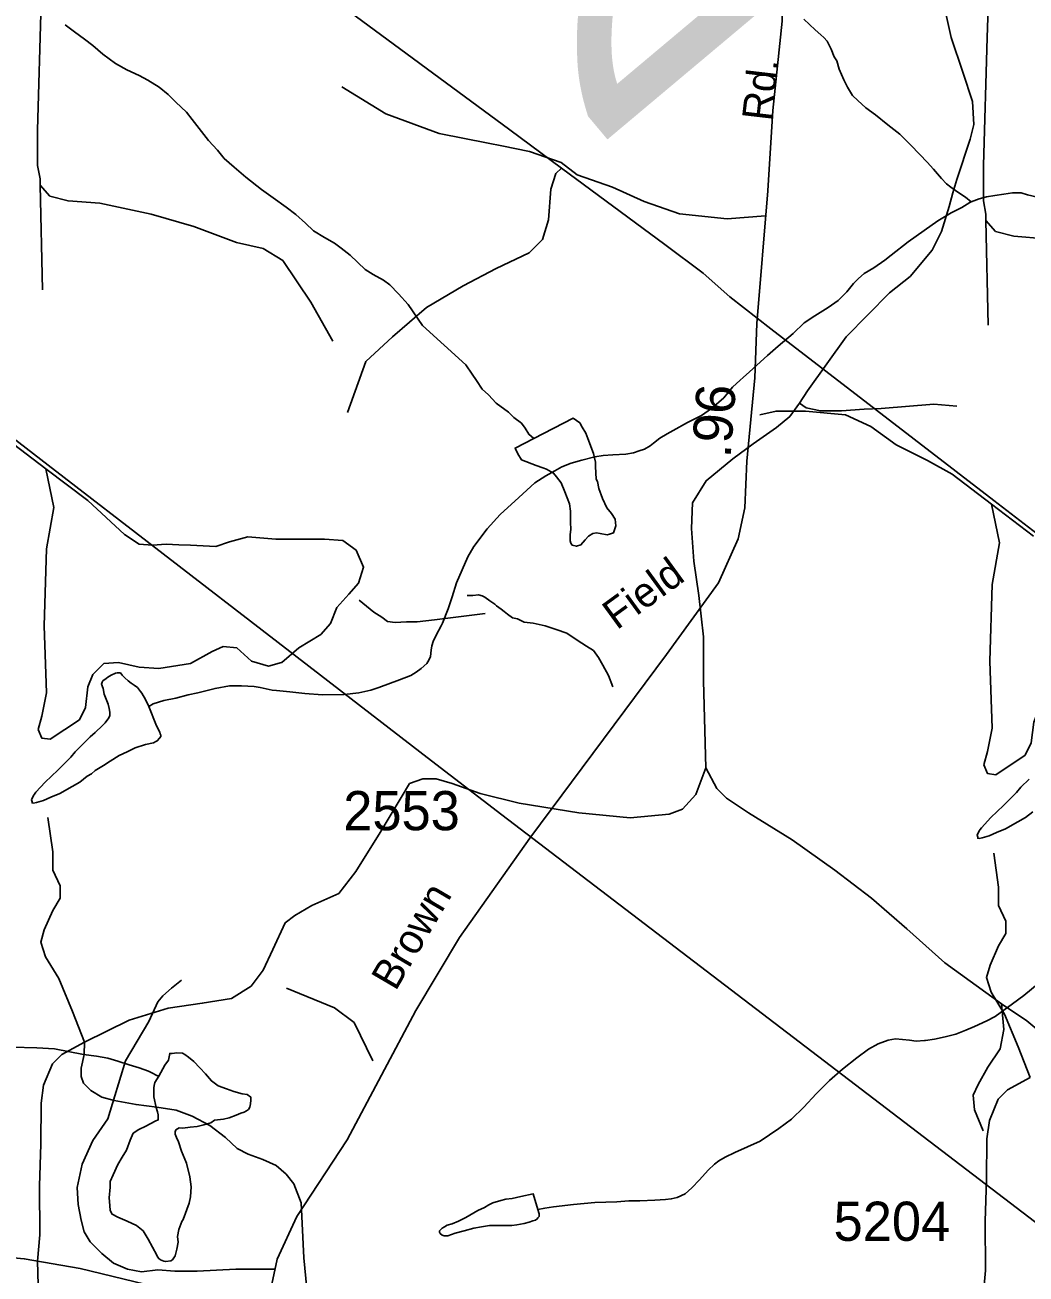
# Model space of a CAD drawing. Extents: x 2169602 to 2449496, y 721995 to 810662.
# Drawn here: x 2389712 to 2392905, y 775720 to 779703 of the extents above; entities that cross this region are included whole.
import ezdxf

# ---------------------------------------------------------------- set-up
doc = ezdxf.new("R2010")
doc.units = 0
doc.layers.add('Default', color=7, linetype='Continuous')

msp = doc.modelspace()

# ---------------------------------------------------------------- linework, layer by layer
at = {"layer": 'Default'}
for p, q in [((2389960.8, 780328.1), (2391259.1, 779367.9)), ((2391259.1, 779367.9), (2391423.8, 779246.1)), ((2389760.7, 779192.3), (2389768.5, 778857.8)), ((2392776.5, 779079.5), (2392784.3, 778745)), ((2392427.8, 778474.6), (2392091.1, 778734.2)), ((2389786.5, 778298.8), (2389412, 778587.5)), ((2392802.3, 778186), (2392427.8, 778474.6)), ((2390519.8, 777733.6), (2389786.5, 778298.8)), ((2393535.6, 777620.8), (2392802.3, 778186)), ((2391008.7, 777356.7), (2390519.8, 777733.6))]:
    msp.add_line(p, q, dxfattribs=at)
for points in [[(2392738.8, 779385.8), (2392733.9, 779458.7), (2392702.8, 779552.1), (2392665.9, 779662.9), (2392646.5, 779748.5), (2392632.9, 779857.4), (2392625.1, 779929.4), (2392613.4, 779976.1), (2392570.7, 780063.6), (2392465.7, 780236.7), (2392429.7, 780327.1), (2392408.4, 780387.4), (2392394.8, 780443.8), (2392390.9, 780508), (2392402.5, 780690.8), (2392402.5, 780807.5), (2392372.4, 780969.9), (2392343.2, 781043.8), (2392331.6, 781100.2)], [(2389933.9, 780687.9), (2389877.3, 780623.8), (2389815.1, 780538.2), (2389787.9, 780503.2), (2389784, 780440.9), (2389776.3, 780125.9), (2389764.6, 779775.8), (2389752.9, 779367.4), (2389752.9, 779254.6), (2389760.7, 779211.8), (2389760.7, 779192.3)], [(2392949.7, 780575), (2392893.2, 780510.9), (2392831, 780425.4), (2392803.7, 780390.3), (2392799.9, 780328.1), (2392792.1, 780013), (2392780.4, 779663), (2392768.8, 779254.5), (2392768.8, 779141.7), (2392776.5, 779098.9), (2392776.5, 779079.5)], [(2392124.9, 780252.7), (2392111.3, 780150.1), (2392111.3, 780060.1), (2392123.8, 779947), (2392130.1, 779859), (2392127, 779714.5), (2392097.7, 779429.7), (2392080.9, 779174.2), (2392046.4, 778751.2), (2392040.1, 778577.3), (2392014, 778311.4), (2392007.7, 778162.7), (2391986.8, 778064.2), (2391924, 777923.9), (2391758.6, 777695.7), (2391322.3, 777109.3), (2391098.4, 776793), (2390959.2, 776560.6), (2390739.5, 776148), (2390579.4, 775903), (2390516.6, 775766.9), (2390499.8, 775687.3), (2390514, 775634.9)], [(2392196.7, 779721.2), (2392232.5, 779687.3), (2392250.8, 779671.2), (2392260.4, 779663.2), (2392270.9, 779651.5), (2392283, 779625.4), (2392293, 779601.5), (2392301, 779587.8), (2392309, 779561.8), (2392323.4, 779527.6), (2392335.5, 779503.9), (2392351.7, 779477.9), (2392368.1, 779462), (2392393.9, 779438.2), (2392424.3, 779416.6), (2392464.4, 779384.6), (2392502.4, 779354.9), (2392536.6, 779320.9), (2392566.6, 779289.2), (2392589.1, 779265.5), (2392609.2, 779243.4), (2392635.3, 779213.6), (2392651.5, 779195.7), (2392665, 779185.9), (2392687.5, 779169.9), (2392711.5, 779154.1), (2392729.4, 779138.5)], [(2391335.6, 778383.7), (2391319.6, 778397.8), (2391307.3, 778417.5), (2391295.4, 778433.5), (2391271.2, 778451.4), (2391254.8, 778467.6), (2391215, 778497.2), (2391191, 778523.1), (2391170.9, 778541.2), (2391152.7, 778569.1), (2391138.5, 778589.1), (2391118.4, 778618.9), (2390980, 778744.1), (2390933.9, 778811.9), (2390903.3, 778845.7), (2390875.8, 778873.8), (2390855.3, 778889.5), (2390823.1, 778907.3), (2390797.3, 778923.4), (2390749.3, 778969.2), (2390721, 778990.9), (2390699.1, 779006.8), (2390667.1, 779024.6), (2390632.8, 779046.4), (2390606.8, 779070.3), (2390576.7, 779098.4), (2390544.9, 779122.2), (2390504.3, 779151.9), (2390466.5, 779177.9), (2390416.3, 779217.6), (2390379.8, 779249.4), (2390348, 779277.3), (2390325.9, 779303), (2390297.6, 779334.8), (2390267.9, 779373), (2390245.3, 779400.8), (2390227.3, 779424.6), (2390193.4, 779456.5), (2390168.8, 779480.5), (2390140.9, 779504.2), (2390104.6, 779526.3), (2390076.7, 779541.9), (2390036.8, 779559.7), (2390000.9, 779579.7), (2389960.9, 779609.3), (2389928.5, 779637.3), (2389902.4, 779657), (2389870.3, 779681), (2389840.5, 779703)], [(2391233.6, 779316.8), (2391189.3, 779326), (2391033.8, 779357.1), (2390862.8, 779419.3), (2390722.8, 779504.9)], [(2392208, 778536.1), (2392331.4, 778708.2), (2392469.4, 778848.3), (2392535.5, 778900.8), (2392605.5, 778984.4), (2392634.8, 779044.6), (2392659.3, 779124.1), (2392671.5, 779167), (2392683.7, 779209.8), (2392726.6, 779338.4), (2392738.8, 779385.8)], [(2391473.1, 779224.8), (2391422.6, 779263.7), (2391321.5, 779298.7), (2391233.6, 779316.8)], [(2391423.8, 779246.1), (2391405.3, 779229.2), (2391389.8, 779178.6), (2391382, 779081.4), (2391362.6, 779019.1), (2391319.8, 778976.3), (2391214.8, 778925.8), (2391109.9, 778871.3), (2390993.2, 778801.3), (2390884.4, 778707.9), (2390798.9, 778630.1), (2390740.6, 778466.8)], [(2391423.8, 779246.1), (2391753.2, 779002.5), (2391875.5, 778910.8), (2391959.9, 778835.3), (2392091.1, 778734.2)], [(2392074.4, 779093.6), (2391951.3, 779084.8), (2391799.7, 779100.4), (2391686.9, 779139.3), (2391585.9, 779185.9), (2391473.1, 779224.8)], [(2389760.7, 779192.3), (2389791.8, 779157.3), (2389850.1, 779141.8), (2389951.2, 779134), (2390114.5, 779099), (2390250.5, 779060.1), (2390386.6, 779009.5), (2390472.1, 778990.1), (2390534.3, 778951.2), (2390623.7, 778818.9), (2390693.7, 778694.4)], [(2392729.4, 779138.5), (2392755.2, 779148.3), (2392779.2, 779154.4), (2392805.5, 779158.6), (2392833.7, 779162.8), (2392861.2, 779167.2), (2392889.7, 779167), (2392909.6, 779161.1), (2392941.4, 779153.4), (2392969.7, 779141.5), (2393017.7, 779115.9), (2393075.7, 779084.1), (2393136.2, 779056.6), (2393161.8, 779040.6), (2393192, 779025.1), (2393218.2, 779009), (2393250.2, 778989.1), (2393282.4, 778975.3), (2393312.8, 778963.4), (2393332.4, 778957.6), (2393362.2, 778951.9), (2393396.2, 778952), (2393424.3, 778950.2), (2393452.2, 778946.4)], [(2390107.4, 777530), (2390121.5, 777538), (2390155.2, 777548.4), (2390193.5, 777556.4), (2390233.3, 777566.6), (2390263.2, 777573), (2390318.8, 777587.3), (2390364.7, 777595.3), (2390403.1, 777595.6), (2390443, 777593.6), (2390462.9, 777589.8), (2390500.7, 777582.1), (2390514.8, 777580.4), (2390557.1, 777576.4), (2390605, 777570.8), (2390661, 777567.2), (2390730.7, 777567.5), (2390776.9, 777573.6), (2390815.2, 777582), (2390841.3, 777590.2), (2390906.9, 777614.4), (2390942.8, 777628.8), (2390960.2, 777638.8), (2390976.2, 777650.9), (2390994.2, 777666.8), (2391000.2, 777676.9), (2391005.9, 777689), (2391008, 777709), (2391010, 777722.9), (2391013.9, 777736.9), (2391024.2, 777756.9), (2391039.7, 777787.3), (2391043.6, 777795.3), (2391061.5, 777841.2), (2391075, 777879.3), (2391088.8, 777923.5), (2391106.8, 777965.4), (2391124.4, 778007.3), (2391144.3, 778039.6), (2391185.9, 778095.8), (2391227.8, 778142.2), (2391287.2, 778196.5), (2391338.7, 778242.6), (2391373, 778264.6), (2391402.5, 778280.9), (2391424.6, 778293.3), (2391454.6, 778305.4), (2391488.6, 778315.3), (2391530.2, 778325.6), (2391556.5, 778329.8), (2391586.6, 778332.1), (2391628.7, 778334.3), (2391652.6, 778338.3), (2391670.7, 778344.5), (2391688.1, 778350.4), (2391706.2, 778360.7), (2391716.4, 778368.9), (2391736.5, 778384.9), (2391760.1, 778398.8), (2391780, 778409.1), (2391825.7, 778435.5), (2391869.8, 778457.6), (2391901.4, 778479.6), (2391941.2, 778514.2), (2391969.2, 778548), (2391993, 778570.4), (2392002.9, 778578.3), (2392022.8, 778596.3), (2392080.4, 778648.8), (2392114.4, 778679), (2392162.4, 778719.2), (2392197.7, 778753.2), (2392231.7, 778775.7), (2392273.8, 778801.7), (2392305.5, 778824.1), (2392333.2, 778852), (2392355, 778878.3), (2392370.7, 778894.1), (2392388.8, 778910.5), (2392419.1, 778928.6), (2392455, 778952.8), (2392474.7, 778968.9), (2392528.4, 779011.1), (2392580.3, 779047.4), (2392624, 779077.7), (2392665.8, 779103.9), (2392699.6, 779120.3), (2392725.7, 779136.2), (2392729.4, 779138.5)], [(2392776.5, 779079.5), (2392807.6, 779044.5), (2392865.9, 779028.9), (2392967, 779021.1), (2393130.3, 778986.1), (2393266.4, 778947.2), (2393402.4, 778896.7), (2393488, 778877.2), (2393550.2, 778838.3), (2393639.6, 778706.1), (2393709.5, 778581.6)], [(2389393.8, 778535.3), (2389474.9, 778476.8), (2389575.1, 778426.3), (2389653.9, 778383.4), (2389779.3, 778287.8)], [(2392035, 778366.9), (2392108.8, 778419.4), (2392151.6, 778454.4), (2392182.7, 778497.2), (2392208, 778536.1)], [(2392182.7, 778497.2), (2392204.1, 778481.6), (2392248.8, 778471.9), (2392316.8, 778471.9), (2392388.7, 778477.8), (2392443.2, 778479.7)], [(2392443.2, 778479.7), (2392610.3, 778493.7), (2392683.7, 778487.6)], [(2391335.6, 778383.7), (2391275.3, 778353.4), (2391283.7, 778335.5), (2391295.8, 778315.8), (2391342.1, 778297.9), (2391363.9, 778290.2), (2391375.7, 778285.9), (2391398.1, 778274), (2391407.9, 778262.4), (2391422.1, 778242.4), (2391434.4, 778214.1), (2391448.5, 778176.3), (2391452.6, 778152.6), (2391452.6, 778116.5), (2391452.8, 778094.5), (2391451, 778076.5), (2391450.6, 778066.5), (2391451, 778058.3), (2391453.1, 778050.3), (2391457.2, 778044.4), (2391470.9, 778040.7), (2391485.2, 778044.6), (2391499, 778060.8), (2391509, 778072.6), (2391522.8, 778080.7), (2391534.9, 778082.9), (2391547, 778080.7), (2391568.9, 778077), (2391576.9, 778079.1), (2391589, 778082.9), (2391596.4, 778105.2), (2391594.5, 778127), (2391582.6, 778145.1), (2391568.3, 778163.1), (2391554.6, 778192.8), (2391542, 778224.6), (2391537.9, 778246.7), (2391533.8, 778254.7), (2391532, 778294.7), (2391531.8, 778308.6), (2391525.8, 778336.6), (2391507.4, 778384.4), (2391501.2, 778400.8), (2391489.1, 778420.4), (2391481.4, 778434.6), (2391461.1, 778448.6), (2391335.6, 778383.7)], [(2392056.3, 778459.1), (2392107.8, 778471.5), (2392201.1, 778471.5), (2392329.4, 778459.9), (2392409.6, 778422.5)], [(2392409.6, 778422.5), (2392490.8, 778364), (2392590.9, 778313.5), (2392669.7, 778270.6), (2392795.1, 778175)], [(2391883.3, 777334.2), (2391876.5, 777611.3), (2391876.5, 777751.3), (2391861, 777883.6), (2391845.4, 777992.5), (2391837.7, 778097.5), (2391841.6, 778179.2), (2391884.3, 778249.2), (2391969.8, 778319.2), (2392035, 778366.9)], [(2389779.3, 778287.8), (2389804.6, 778164.1), (2389781.2, 778031.8), (2389773.5, 777786.7), (2389781.2, 777572.8), (2389765.7, 777498.9), (2389754, 777456.1), (2389765.7, 777428.9), (2389792.9, 777425), (2389886.2, 777487.2), (2389905.6, 777526.1), (2389913.4, 777592.3), (2389929, 777631.2), (2389964, 777666.2), (2390010.6, 777670.1), (2390076.7, 777654.5), (2390138.9, 777650.6), (2390240, 777666.2), (2390309.9, 777705.1), (2390344.9, 777720.6), (2390387.7, 777716.7), (2390434.4, 777673.9), (2390488.8, 777658.4), (2390530, 777669.6)], [(2390530, 777669.6), (2390531.5, 777670.1), (2390586, 777716.7), (2390655.9, 777759.5), (2390687, 777794.5), (2390706.5, 777845.1), (2390745.4, 777887.9), (2390776.5, 777922.9), (2390792, 777973.5), (2390768.7, 778027.9), (2390725.9, 778059), (2390667.6, 778062.9), (2390589.9, 778062.9), (2390512.1, 778062.9), (2390422.7, 778070.7), (2390364.4, 778055.1), (2390321.6, 778039.6), (2390240, 778043.5), (2390202.6, 778044.9), (2390162.2, 778047.4), (2390119.5, 778043.5), (2390076.7, 778047.4), (2390030, 778078.5), (2389912.9, 778185.9), (2389779.3, 778287.8)], [(2392795.1, 778175), (2392820.4, 778051.2), (2392797.1, 777919), (2392789.3, 777673.9), (2392797.1, 777460), (2392781.5, 777386.1), (2392769.9, 777343.3), (2392781.5, 777316.1), (2392808.7, 777312.2), (2392902, 777374.4), (2392921.5, 777413.3), (2392929.2, 777479.4), (2392944.8, 777518.3), (2392979.8, 777553.3), (2393026.4, 777557.2), (2393092.5, 777541.7), (2393154.7, 777537.8), (2393255.8, 777553.3), (2393325.8, 777592.2), (2393360.8, 777607.8), (2393403.5, 777603.9), (2393450.2, 777561.1), (2393504.6, 777545.6), (2393545.8, 777556.8)], [(2392928.8, 778073.1), (2392795.1, 778175)], [(2391122.4, 777883.9), (2391140.4, 777884), (2391158.4, 777886), (2391170.5, 777882.1), (2391178.4, 777878.2), (2391194.4, 777866.2), (2391210.6, 777856.3), (2391216.5, 777850.2), (2391230.7, 777840.3), (2391240.7, 777832.3), (2391250.7, 777824.5), (2391266.7, 777812.6), (2391282.8, 777808.6), (2391304.8, 777798.6), (2391332.7, 777794.8), (2391370.8, 777787.1), (2391406.9, 777775.1), (2391440.9, 777763.2), (2391473, 777741.4), (2391503, 777721.6), (2391525.1, 777707.7), (2391541.3, 777685.8), (2391555.2, 777661.9), (2391573.5, 777627.9), (2391587.6, 777592.1)], [(2390778.5, 777868.5), (2390824.5, 777830.8), (2390850.6, 777814.8), (2390868.7, 777800.9), (2390892.6, 777797), (2390928.6, 777799.2), (2390962.6, 777799.4), (2391018.6, 777805.6), (2391180.4, 777826.3)], [(2390107.4, 777530), (2390132, 777468.3), (2390142.2, 777448.1), (2390143.9, 777442.2), (2390146.1, 777438.2), (2390145.9, 777434.2), (2390141.8, 777428.3), (2390134.2, 777420.1), (2390129.9, 777418.3), (2390122.1, 777414.2), (2390096.5, 777408), (2390064.1, 777397.9), (2390038.3, 777385.5), (2390012.4, 777373.6), (2389984.3, 777355.2), (2389962.4, 777341), (2389936.8, 777325), (2389924.5, 777315.1), (2389910.9, 777307), (2389886.9, 777288.8), (2389863, 777274.5), (2389823.2, 777252.6), (2389795.3, 777240.2), (2389771.5, 777230), (2389749.1, 777224), (2389739.5, 777221.8), (2389735.2, 777222.1), (2389735, 777225.8), (2389733.2, 777232.1), (2389739.1, 777245.8), (2389743.2, 777250.1), (2389746.9, 777256), (2389776.8, 777288.4), (2389816.8, 777326.6), (2389858.2, 777368.5), (2389872, 777384.7), (2389898.4, 777410.7), (2389920, 777433), (2389936, 777446.9), (2389959.5, 777469.2), (2389967.7, 777477.3), (2389979.8, 777493.4), (2389983.5, 777501.3), (2389983.5, 777511.4), (2389981.3, 777523.2), (2389977.4, 777537.2), (2389971.4, 777553), (2389965.1, 777569), (2389961.4, 777587), (2389956.9, 777601.1), (2389958.7, 777607.3), (2389961.2, 777611), (2389971, 777619.2), (2389977.2, 777623.2), (2389987, 777629.4), (2390001, 777635.4), (2390006.7, 777637.3), (2390013.1, 777637.2), (2390016.9, 777637.4), (2390022.9, 777629.6), (2390030.9, 777621.5), (2390041.1, 777611.4), (2390050.8, 777603.5), (2390060.8, 777597.9), (2390071.5, 777589.8), (2390080.9, 777577.9), (2390085, 777572), (2390097.1, 777551.9), (2390107.4, 777530)], [(2391883.3, 777334.2), (2391852.2, 777248.6), (2391809.5, 777201.9), (2391766.7, 777186.3), (2391642.3, 777174.7), (2391479, 777190.2), (2391288.5, 777221.4), (2391164.1, 777252.5), (2391074.7, 777283.6), (2391024.2, 777299.1), (2391006.2, 777299.1)], [(2393111.4, 775750.1), (2391233.2, 777183.7), (2391008.7, 777356.7)], [(2392826.1, 776581.5), (2392645.3, 776711.8), (2392524.8, 776820.7), (2392412.1, 776918), (2392295.4, 777007.4), (2392159.4, 777104.7), (2392019.4, 777190.2), (2391949.4, 777236.9), (2391918.3, 777268), (2391883.3, 777334.2)], [(2391006.2, 777299.1), (2390981.4, 777299.1), (2390938.7, 777283.6), (2390915.3, 777244.7), (2390845.4, 777128), (2390767.6, 777003.5), (2390713.2, 776933.5), (2390627.7, 776894.6), (2390573.2, 776863.5), (2390542.1, 776840.2), (2390503.3, 776754.6), (2390472.2, 776688.5), (2390433.3, 776637.9), (2390371.1, 776599), (2390277.8, 776583.4), (2390168.9, 776567.9), (2390044.5, 776529), (2389902.4, 776459.5)], [(2392926.8, 777194.2), (2392902.8, 777176), (2392878.8, 777161.7), (2392839, 777139.8), (2392811.1, 777127.4), (2392787.3, 777117.2), (2392765, 777111.2), (2392755.3, 777109), (2392751, 777109.3), (2392750.8, 777112.9), (2392749, 777119.3), (2392754.9, 777133), (2392759, 777137.2), (2392762.7, 777143.2), (2392792.7, 777175.5), (2392832.6, 777213.7), (2392874.1, 777255.7), (2392887.8, 777271.9), (2392914.3, 777297.9)], [(2389902.4, 776459.5), (2389863.6, 776556.7), (2389820.8, 776661.8), (2389778, 776731.8), (2389762.5, 776778.5), (2389774.1, 776817.4), (2389801.4, 776879.6), (2389824.7, 776918.5), (2389824.7, 776957.4), (2389801.4, 777008), (2389801.4, 777066.3), (2389785.8, 777175.2)], [(2392918.3, 776346.7), (2392879.4, 776443.9), (2392836.6, 776548.9), (2392793.9, 776619), (2392778.3, 776665.6), (2392790, 776704.5), (2392817.2, 776766.8), (2392840.5, 776805.7), (2392840.5, 776844.6), (2392817.2, 776895.1), (2392817.2, 776953.5), (2392801.6, 777062.4)], [(2390509.9, 775735.3), (2390385, 775735.3), (2390261.3, 775729), (2390190.8, 775729), (2390135.9, 775733.7), (2390084.2, 775727.5), (2390039.9, 775735.8), (2389995, 775754.1), (2389957.4, 775785.5), (2389919.8, 775823.1), (2389901, 775854.4), (2389891.6, 775892), (2389882.2, 775942.2), (2389879, 775995.5), (2389894.7, 776070.7), (2389929.2, 776145.9), (2389976.2, 776214.9), (2390032.5, 776399.8), (2390107.7, 776525.2), (2390135.9, 776587.8), (2390151.6, 776606.6), (2390179.8, 776631.7), (2390211.1, 776656.8)], [(2391348.1, 775925.5), (2391370.1, 775929.5), (2391398, 775933.8), (2391461.7, 775942.1), (2391530, 775948.4), (2391600, 775950.7), (2391637.9, 775953.1), (2391673.6, 775953.4), (2391721.5, 775955.5), (2391755.4, 775957.6), (2391773.6, 775959.7), (2391791.9, 775963.9), (2391817.7, 775976.2), (2391839.5, 775994.4), (2391863.2, 776020.4), (2391891.3, 776050.7), (2391911.2, 776070.8), (2391925.2, 776080.8), (2391945.1, 776092.8), (2391976.6, 776107.1), (2392056.6, 776143.3), (2392116.5, 776183.7), (2392156.5, 776213.8), (2392196, 776252), (2392235.6, 776294.3), (2392277.6, 776336.6), (2392319.3, 776372.9), (2392364.8, 776409), (2392402.7, 776437.4), (2392432.7, 776453.5), (2392464.9, 776465.7), (2392488.4, 776469.8), (2392510.8, 776468.1), (2392532.9, 776465.9), (2392554.9, 776462.2), (2392580.7, 776464.4), (2392584.4, 776464.2), (2392612.7, 776468.5), (2392646.5, 776476.7), (2392680.6, 776485), (2392712.4, 776497.2), (2392740.2, 776509.2), (2392780.2, 776527.5), (2392806.5, 776541.4), (2392862, 776581.7), (2392897.7, 776607.9), (2392953.5, 776654.2)], [(2390546.4, 776631.7), (2390699.9, 776569), (2390762.6, 776522), (2390822.1, 776399.8)], [(2392826.1, 776581.5), (2392833.8, 776499.8), (2392822.2, 776437.6), (2392783.3, 776379.2), (2392752.2, 776324.8), (2392736.7, 776289.8), (2392740.5, 776243.1), (2392767.8, 776177)], [(2393108.8, 775692.5), (2393141, 775756.9), (2393214.8, 775924.1), (2393249.8, 776052.5), (2393261.5, 776138.1), (2393245.9, 776200.3), (2393191.5, 776266.4), (2393067.1, 776394.8), (2392907.7, 776527), (2392826.1, 776581.5)], [(2389902.4, 776459.5), (2389829.8, 776419.8), (2389800.4, 776390.3), (2389772, 776322.2), (2389764.1, 776264.3), (2389762.9, 776133.9), (2389758.4, 776001.1), (2389759.5, 775844.5), (2389752.3, 775761.2)], [(2389902.4, 776459.5), (2389901.5, 776419.6), (2389891.7, 776376.8), (2389891.7, 776349.6), (2389899.5, 776328.2), (2389922.8, 776304.9), (2389957.8, 776283.5), (2389996.7, 776273.8), (2390066.7, 776260.2), (2390132.8, 776252.4), (2390195, 776242.6), (2390245.5, 776223.2), (2390301.9, 776194), (2390352.4, 776155.1), (2390389.4, 776120.1), (2390424.3, 776102.6), (2390471, 776085.1), (2390513.8, 776065.7), (2390544.9, 776038.4), (2390570.1, 776007.3), (2390593.4, 775947), (2390601.2, 775772), (2390624.7, 775529.9)], [(2390138.9, 776351.2), (2390132.9, 776353.3), (2390116.7, 776361), (2390106.3, 776367.1), (2390076.5, 776377.2), (2390044.6, 776387), (2390008.3, 776398.9), (2389976.5, 776408.6), (2389940.4, 776414.5), (2389898.6, 776420.4), (2389806.7, 776438), (2389750.7, 776441.6), (2389670.5, 776443.1)], [(2390138.9, 776351.2), (2390126.8, 776331.1), (2390124.7, 776321.3), (2390122.9, 776313.5), (2390122.9, 776303.3), (2390122.9, 776285.5), (2390131.3, 776251.3), (2390135.4, 776237.3), (2390137, 776227.3), (2390137.2, 776221.2), (2390137.4, 776211.5), (2390127.4, 776207.3), (2390097.5, 776191.1), (2390075.3, 776181.1), (2390057.7, 776168.8), (2390047.6, 776147.2), (2390035.9, 776114.9), (2390022, 776092.7), (2390008.3, 776068.8), (2389993.9, 776036.8), (2389984.3, 776014.8), (2389984.3, 775997), (2389980.8, 775962.6), (2389982.6, 775938.8), (2389984.3, 775922.7), (2389990.8, 775910.8), (2390008.7, 775900.8), (2390038.6, 775888.9), (2390068.5, 775875), (2390089, 775857.4), (2390105, 775831.4), (2390133.3, 775779.7), (2390135.2, 775775.3), (2390139.3, 775769.4), (2390145, 775765.3), (2390155.1, 775761.4), (2390161.2, 775759.7), (2390177.2, 775761.7), (2390183.4, 775765.7), (2390191.4, 775777.8), (2390197.1, 775799.6), (2390200.8, 775821.8), (2390199.2, 775839.5), (2390202.9, 775861.7), (2390212.7, 775887.8), (2390216.6, 775893.7), (2390236.3, 775945.8), (2390240.6, 775965.9), (2390242, 775998.1), (2390238.1, 776030), (2390227.9, 776073.6), (2390211.7, 776111.8), (2390201.8, 776141.7), (2390195.7, 776155.6), (2390191.8, 776165.5), (2390191.6, 776169.6), (2390191.4, 776173.7), (2390193.6, 776179.4), (2390203.7, 776185.7), (2390215.6, 776185.4), (2390239.3, 776188), (2390261.3, 776189.9), (2390283, 776195.9), (2390305.4, 776201.9), (2390317.3, 776210.2), (2390345.2, 776214.1), (2390363.4, 776218.3), (2390385.6, 776226.3), (2390400.9, 776232.5), (2390411, 776236.6), (2390419, 776240.7), (2390425.1, 776244.6), (2390429, 776252.5), (2390431.1, 776262.8), (2390433.1, 776274.6), (2390432.5, 776284.4), (2390420.8, 776292.7), (2390404.8, 776294.3), (2390378.6, 776302.3), (2390354.8, 776310.4), (2390328.8, 776320), (2390306.8, 776335.9), (2390288.4, 776357.8), (2390270.5, 776377.9), (2390250.4, 776398), (2390234.4, 776411.8), (2390222.1, 776419.7), (2390214.3, 776423.7), (2390196.5, 776425.6), (2390182.3, 776423.3), (2390174.3, 776423.3), (2390170.2, 776401.6), (2390158.8, 776385.5), (2390138.9, 776351.2)], [(2392918.3, 776346.7), (2392845.7, 776306.9), (2392816.2, 776277.4), (2392787.8, 776209.3), (2392779.9, 776151.5), (2392778.8, 776021.1), (2392774.2, 775888.3), (2392775.4, 775731.7), (2392768.2, 775648.4)], [(2391348.1, 775925.5), (2391333.4, 775975.2), (2391293.8, 775967), (2391265.9, 775961.1), (2391246, 775958.8), (2391229.6, 775954.8), (2391204, 775946.5), (2391192.1, 775940.6), (2391178, 775932.6), (2391156.2, 775922.5), (2391118.3, 775900.3), (2391094.5, 775888.1), (2391074.4, 775879.7), (2391058.4, 775875.7), (2391050.2, 775870), (2391042.4, 775865.9), (2391038.7, 775861.6), (2391034.6, 775857.8), (2391034.4, 775853.8), (2391036.7, 775849.7), (2391042.6, 775844), (2391049, 775841.8), (2391054.9, 775841.7), (2391060.9, 775842), (2391084.4, 775850.2), (2391112.5, 775858.2), (2391144.3, 775866.3), (2391168.5, 775870.4), (2391194.2, 775874.6), (2391216.3, 775874.9), (2391238.4, 775874.8), (2391264.5, 775874.9), (2391280.5, 775876.9), (2391304.1, 775881.1), (2391320.3, 775885.6), (2391332.4, 775889.4), (2391340.4, 775891.5), (2391346.1, 775895.5), (2391347.9, 775899.6), (2391352, 775903.4), (2391352.2, 775907.5), (2391352, 775911.5), (2391348.1, 775925.5)], [(2387498.1, 775747.7), (2387624.8, 775787.5), (2387731.5, 775808.5), (2388037, 775804.3), (2388551.9, 775800.1), (2389082.4, 775795.9), (2389595.1, 775779.2), (2389710.2, 775768.7), (2389888.1, 775737.3), (2390199.9, 775661.9), (2391042.3, 775400.1), (2391619.9, 775243), (2391890.9, 775176), (2392476.8, 775067.1), (2392792.9, 774993.8), (2393279.4, 774866.1), (2393434.3, 774805.3), (2393656.1, 774706.9), (2393951.2, 774579.2), (2394104, 774520.5), (2394429.4, 774415.8)], [(2389752.3, 775761.2), (2389784.5, 774625.1)]]:
    msp.add_lwpolyline(points, dxfattribs=at)

# ---------------------------------------------------------------- texts
for s, height, rotation, p in [('240', 1066.27, 40, (2391515, 779291.6)), ('Rd.', 95, 83.3237, (2392092.9, 779393.8)), ('.96', 125, 85.6773, (2391962.4, 778320)), ('Field', 95, 36.0431, (2391599.7, 777771.7)), ('Brown', 95, 59.5659, (2390894.1, 776619.5))]:
    msp.add_text(s, height=height, rotation=rotation, dxfattribs=at).set_placement(p)
for s, p in [('2553', (2390727.4, 777135)), ('5204', (2392291.1, 775825.8))]:
    msp.add_text(s, height=125, dxfattribs=at).set_placement(p)

doc.saveas('drawing.dxf')
